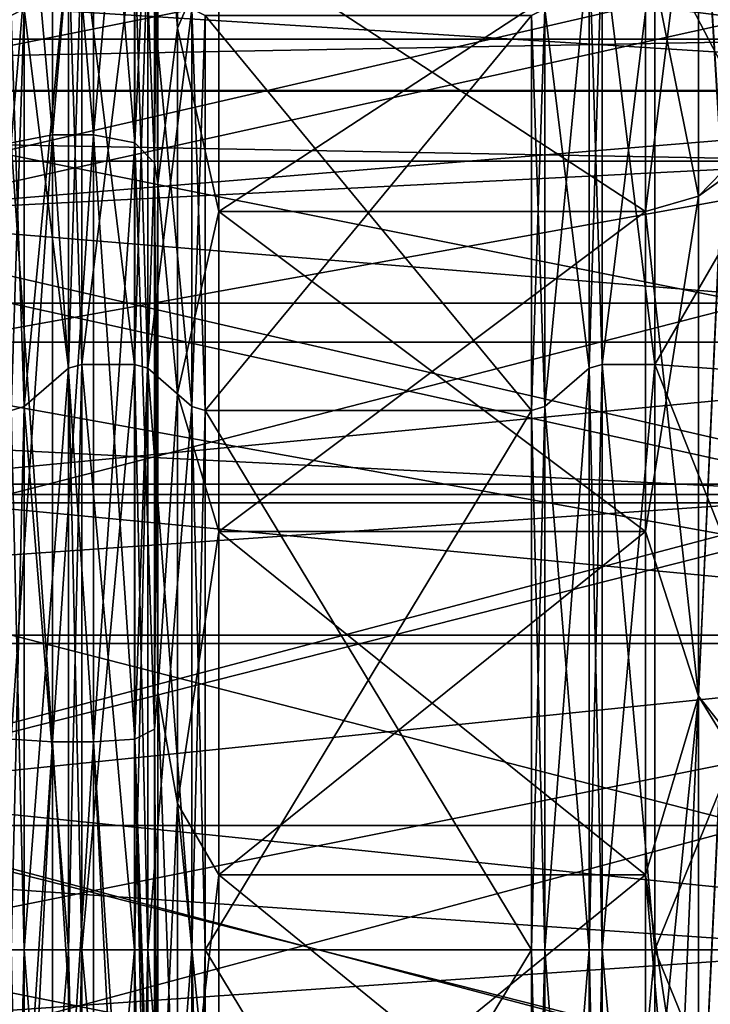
# Model space of a CAD drawing. Header units: millimetres. Extents: x -122 to 122, y -98 to 94.
# Tile 498 of 533: x 79 to 102, y -2 to 30. Entities that reach past the tile are written whole.
import ezdxf

# ---------------------------------------------------------------- set-up
doc = ezdxf.new("R2010")
doc.units = ezdxf.units.MM
doc.header["$LTSCALE"] = 26.699852
for name, color, linetype in [('1004', 7, 'CONTINUOUS'), ('1005', 7, 'CONTINUOUS'), ('1006', 7, 'CONTINUOUS'), ('1007', 7, 'CONTINUOUS'), ('1008', 7, 'CONTINUOUS'), ('1009', 7, 'CONTINUOUS'), ('1010', 7, 'CONTINUOUS'), ('1011', 7, 'CONTINUOUS'), ('1012', 7, 'CONTINUOUS'), ('1013', 7, 'CONTINUOUS'), ('1014', 7, 'CONTINUOUS'), ('1015', 7, 'CONTINUOUS'), ('1016', 7, 'CONTINUOUS'), ('1017', 7, 'CONTINUOUS'), ('1018', 7, 'CONTINUOUS'), ('1019', 7, 'CONTINUOUS'), ('1020', 7, 'CONTINUOUS'), ('1021', 7, 'CONTINUOUS'), ('1022', 7, 'CONTINUOUS'), ('1023', 7, 'CONTINUOUS'), ('1024', 7, 'CONTINUOUS'), ('1025', 7, 'CONTINUOUS'), ('1113', 7, 'CONTINUOUS'), ('1114', 7, 'CONTINUOUS'), ('1115', 7, 'CONTINUOUS'), ('1116', 7, 'CONTINUOUS'), ('1133', 7, 'CONTINUOUS'), ('1145', 7, 'CONTINUOUS'), ('1150', 7, 'CONTINUOUS'), ('1151', 7, 'CONTINUOUS'), ('1152', 7, 'CONTINUOUS'), ('1155', 7, 'CONTINUOUS'), ('1156', 7, 'CONTINUOUS'), ('1165', 7, 'CONTINUOUS'), ('1322', 7, 'CONTINUOUS'), ('1736', 7, 'CONTINUOUS'), ('1737', 7, 'CONTINUOUS'), ('4178', 7, 'CONTINUOUS'), ('4190', 7, 'CONTINUOUS'), ('4195', 7, 'CONTINUOUS'), ('4196', 7, 'CONTINUOUS'), ('4197', 7, 'CONTINUOUS'), ('4200', 7, 'CONTINUOUS'), ('4201', 7, 'CONTINUOUS'), ('4210', 7, 'CONTINUOUS'), ('4367', 7, 'CONTINUOUS'), ('4781', 7, 'CONTINUOUS'), ('4782', 7, 'CONTINUOUS'), ('4791', 7, 'CONTINUOUS'), ('4792', 7, 'CONTINUOUS'), ('4793', 7, 'CONTINUOUS'), ('4794', 7, 'CONTINUOUS'), ('967', 7, 'CONTINUOUS'), ('969', 7, 'CONTINUOUS')]:
    doc.layers.add(name, color=color, linetype=linetype)

msp = doc.modelspace()

# ---------------------------------------------------------------- linework, layer by layer
at = {"layer": '1004', "color": 250, "linetype": 'Continuous', "true_color": 0x323232}
for points in [[(85.321, 17.625, -30.527), (85.321, 30.527, -17.625), (95.979, 17.625, -30.527), (85.321, 17.625, -30.527)], [(95.979, 17.625, -30.527), (85.321, 30.527, -17.625), (95.979, 30.527, -17.625), (95.979, 17.625, -30.527)], [(85.321, 0, -35.25), (85.321, 17.625, -30.527), (95.979, 0, -35.25), (85.321, 0, -35.25)], [(95.979, 0, -35.25), (85.321, 17.625, -30.527), (95.979, 17.625, -30.527), (95.979, 0, -35.25)], [(85.321, -17.625, -30.527), (85.321, 0, -35.25), (95.979, -17.625, -30.527), (85.321, -17.625, -30.527)], [(95.979, -17.625, -30.527), (85.321, 0, -35.25), (95.979, 0, -35.25), (95.979, -17.625, -30.527)]]:
    msp.add_3dface(points, dxfattribs=at)
at = {"layer": '1005', "color": 250, "linetype": 'Continuous', "true_color": 0x323232}
for points in [[(100, 33.125, -19.125), (100, 19.125, -33.125), (98.289, 33.125, -19.125), (100, 33.125, -19.125)], [(98.289, 33.125, -19.125), (100, 19.125, -33.125), (98.289, 19.125, -33.125), (98.289, 33.125, -19.125)], [(100, 19.125, -33.125), (100, 0, -38.25), (98.289, 19.125, -33.125), (100, 19.125, -33.125)], [(98.289, 19.125, -33.125), (100, 0, -38.25), (98.289, 0, -38.25), (98.289, 19.125, -33.125)], [(100, 0, -38.25), (100, -19.125, -33.125), (98.289, 0, -38.25), (100, 0, -38.25)], [(98.289, 0, -38.25), (100, -19.125, -33.125), (98.289, -19.125, -33.125), (98.289, 0, -38.25)]]:
    msp.add_3dface(points, dxfattribs=at)
at = {"layer": '1006', "color": 250, "linetype": 'Continuous', "true_color": 0x323232}
for points in [[(85.321, 30.527, 17.625), (85.321, 17.625, 30.527), (95.979, 30.527, 17.625), (85.321, 30.527, 17.625)], [(95.979, 30.527, 17.625), (85.321, 17.625, 30.527), (95.979, 17.625, 30.527), (95.979, 30.527, 17.625)], [(85.321, 17.625, 30.527), (85.321, 0, 35.25), (95.979, 17.625, 30.527), (85.321, 17.625, 30.527)], [(95.979, 17.625, 30.527), (85.321, 0, 35.25), (95.979, 0, 35.25), (95.979, 17.625, 30.527)], [(85.321, 0, 35.25), (85.321, -17.625, 30.527), (95.979, 0, 35.25), (85.321, 0, 35.25)], [(95.979, 0, 35.25), (85.321, -17.625, 30.527), (95.979, -17.625, 30.527), (95.979, 0, 35.25)]]:
    msp.add_3dface(points, dxfattribs=at)
at = {"layer": '1007', "color": 250, "linetype": 'Continuous', "true_color": 0x323232}
for points in [[(100, 19.125, 33.125), (100, 33.125, 19.125), (98.289, 19.125, 33.125), (100, 19.125, 33.125)], [(98.289, 19.125, 33.125), (100, 33.125, 19.125), (98.289, 33.125, 19.125), (98.289, 19.125, 33.125)], [(100, 0, 38.25), (100, 19.125, 33.125), (98.289, 0, 38.25), (100, 0, 38.25)], [(98.289, 0, 38.25), (100, 19.125, 33.125), (98.289, 19.125, 33.125), (98.289, 0, 38.25)], [(100, -19.125, 33.125), (100, 0, 38.25), (98.289, -19.125, 33.125), (100, -19.125, 33.125)], [(98.289, -19.125, 33.125), (100, 0, 38.25), (98.289, 0, 38.25), (98.289, -19.125, 33.125)]]:
    msp.add_3dface(points, dxfattribs=at)
at = {"layer": '1008', "color": 250, "linetype": 'Continuous', "true_color": 0x323232}
for points in [[(83.444, 32.909, 19), (83.444, 19, 32.909), (84.888, 30.744, 17.75), (83.444, 32.909, 19)], [(84.888, 30.744, 17.75), (83.444, 19, 32.909), (84.888, 17.75, 30.744), (84.888, 30.744, 17.75)], [(83.444, 19, 32.909), (83.444, 0, 38), (84.888, 17.75, 30.744), (83.444, 19, 32.909)], [(84.888, 17.75, 30.744), (83.444, 0, 38), (84.888, 0, 35.5), (84.888, 17.75, 30.744)], [(83.444, 0, 38), (83.444, -19, 32.909), (84.888, 0, 35.5), (83.444, 0, 38)], [(84.888, 0, 35.5), (83.444, -19, 32.909), (84.888, -17.75, 30.744), (84.888, 0, 35.5)]]:
    msp.add_3dface(points, dxfattribs=at)
at = {"layer": '1009', "color": 250, "linetype": 'Continuous', "true_color": 0x323232}
for points in [[(81.289, 33.125, 19.125), (81.289, 19.125, 33.125), (83.011, 33.125, 19.125), (81.289, 33.125, 19.125)], [(83.011, 33.125, 19.125), (81.289, 19.125, 33.125), (83.011, 19.125, 33.125), (83.011, 33.125, 19.125)], [(81.289, 19.125, 33.125), (81.289, 0, 38.25), (83.011, 19.125, 33.125), (81.289, 19.125, 33.125)], [(83.011, 19.125, 33.125), (81.289, 0, 38.25), (83.011, 0, 38.25), (83.011, 19.125, 33.125)], [(81.289, 0, 38.25), (81.289, -19.125, 33.125), (83.011, 0, 38.25), (81.289, 0, 38.25)], [(83.011, 0, 38.25), (81.289, -19.125, 33.125), (83.011, -19.125, 33.125), (83.011, 0, 38.25)]]:
    msp.add_3dface(points, dxfattribs=at)
at = {"layer": '1010', "color": 250, "linetype": 'Continuous', "true_color": 0x323232}
for points in [[(79.412, 30.744, 17.75), (79.412, 17.75, 30.744), (80.856, 32.909, 19), (79.412, 30.744, 17.75)], [(80.856, 32.909, 19), (79.412, 17.75, 30.744), (80.856, 19, 32.909), (80.856, 32.909, 19)], [(79.412, 17.75, 30.744), (79.412, 0, 35.5), (80.856, 19, 32.909), (79.412, 17.75, 30.744)], [(80.856, 19, 32.909), (79.412, 0, 35.5), (80.856, 0, 38), (80.856, 19, 32.909)], [(79.412, 0, 35.5), (79.412, -17.75, 30.744), (80.856, 0, 38), (79.412, 0, 35.5)], [(80.856, 0, 38), (79.412, -17.75, 30.744), (80.856, -19, 32.909), (80.856, 0, 38)]]:
    msp.add_3dface(points, dxfattribs=at)
at = {"layer": '1011', "color": 250, "linetype": 'Continuous', "true_color": 0x323232}
for points in [[(83.444, 19, -32.909), (83.444, 32.909, -19), (84.888, 17.75, -30.744), (83.444, 19, -32.909)], [(84.888, 17.75, -30.744), (83.444, 32.909, -19), (84.888, 30.744, -17.75), (84.888, 17.75, -30.744)], [(83.444, 0, -38), (83.444, 19, -32.909), (84.888, 0, -35.5), (83.444, 0, -38)], [(84.888, 0, -35.5), (83.444, 19, -32.909), (84.888, 17.75, -30.744), (84.888, 0, -35.5)], [(84.888, -17.75, -30.744), (83.444, 0, -38), (84.888, 0, -35.5), (84.888, -17.75, -30.744)], [(83.444, -19, -32.909), (83.444, 0, -38), (84.888, -17.75, -30.744), (83.444, -19, -32.909)]]:
    msp.add_3dface(points, dxfattribs=at)
at = {"layer": '1012', "color": 250, "linetype": 'Continuous', "true_color": 0x323232}
for points in [[(81.289, 19.125, -33.125), (81.289, 33.125, -19.125), (83.011, 19.125, -33.125), (81.289, 19.125, -33.125)], [(83.011, 19.125, -33.125), (81.289, 33.125, -19.125), (83.011, 33.125, -19.125), (83.011, 19.125, -33.125)], [(81.289, 0, -38.25), (81.289, 19.125, -33.125), (83.011, 0, -38.25), (81.289, 0, -38.25)], [(83.011, 0, -38.25), (81.289, 19.125, -33.125), (83.011, 19.125, -33.125), (83.011, 0, -38.25)], [(81.289, -19.125, -33.125), (81.289, 0, -38.25), (83.011, -19.125, -33.125), (81.289, -19.125, -33.125)], [(83.011, -19.125, -33.125), (81.289, 0, -38.25), (83.011, 0, -38.25), (83.011, -19.125, -33.125)]]:
    msp.add_3dface(points, dxfattribs=at)
at = {"layer": '1013', "color": 250, "linetype": 'Continuous', "true_color": 0x323232}
for points in [[(80.856, 19, -32.909), (79.412, 30.744, -17.75), (80.856, 32.909, -19), (80.856, 19, -32.909)], [(79.412, 17.75, -30.744), (79.412, 30.744, -17.75), (80.856, 19, -32.909), (79.412, 17.75, -30.744)], [(80.856, 0, -38), (79.412, 17.75, -30.744), (80.856, 19, -32.909), (80.856, 0, -38)], [(79.412, 0, -35.5), (79.412, 17.75, -30.744), (80.856, 0, -38), (79.412, 0, -35.5)], [(79.412, -17.75, -30.744), (79.412, 0, -35.5), (80.856, -19, -32.909), (79.412, -17.75, -30.744)], [(80.856, -19, -32.909), (79.412, 0, -35.5), (80.856, 0, -38), (80.856, -19, -32.909)]]:
    msp.add_3dface(points, dxfattribs=at)
at = {"layer": '1014', "color": 250, "linetype": 'Continuous', "true_color": 0x323232}
for points in [[(97.856, 32.909, -19), (97.856, 19, -32.909), (96.412, 30.744, -17.75), (97.856, 32.909, -19)], [(96.412, 30.744, -17.75), (97.856, 19, -32.909), (96.412, 17.75, -30.744), (96.412, 30.744, -17.75)], [(97.856, 19, -32.909), (97.856, 0, -38), (96.412, 17.75, -30.744), (97.856, 19, -32.909)], [(96.412, 17.75, -30.744), (97.856, 0, -38), (96.412, 0, -35.5), (96.412, 17.75, -30.744)], [(97.856, 0, -38), (97.856, -19, -32.909), (96.412, 0, -35.5), (97.856, 0, -38)], [(96.412, 0, -35.5), (97.856, -19, -32.909), (96.412, -17.75, -30.744), (96.412, 0, -35.5)]]:
    msp.add_3dface(points, dxfattribs=at)
at = {"layer": '1015', "color": 250, "linetype": 'Continuous', "true_color": 0x323232}
for points in [[(100, 19.125, -33.125), (100, 33.125, -19.125), (107.57, 18.593, -32.204), (100, 19.125, -33.125)], [(107.57, 18.593, -32.204), (100, 33.125, -19.125), (107.57, 32.204, -18.593), (107.57, 18.593, -32.204)], [(100, 0, -38.25), (100, 19.125, -33.125), (107.57, 0, -37.186), (100, 0, -38.25)], [(107.57, 0, -37.186), (100, 19.125, -33.125), (107.57, 18.593, -32.204), (107.57, 0, -37.186)], [(100, -19.125, -33.125), (100, 0, -38.25), (107.57, -18.593, -32.204), (100, -19.125, -33.125)], [(107.57, -18.593, -32.204), (100, 0, -38.25), (107.57, 0, -37.186), (107.57, -18.593, -32.204)]]:
    msp.add_3dface(points, dxfattribs=at)
at = {"layer": '1016', "color": 250, "linetype": 'Continuous', "true_color": 0x323232}
for points in [[(97.856, 19, 32.909), (97.856, 32.909, 19), (96.412, 17.75, 30.744), (97.856, 19, 32.909)], [(96.412, 17.75, 30.744), (97.856, 32.909, 19), (96.412, 30.744, 17.75), (96.412, 17.75, 30.744)], [(97.856, 0, 38), (97.856, 19, 32.909), (96.412, 0, 35.5), (97.856, 0, 38)], [(96.412, 0, 35.5), (97.856, 19, 32.909), (96.412, 17.75, 30.744), (96.412, 0, 35.5)], [(97.856, -19, 32.909), (97.856, 0, 38), (96.412, -17.75, 30.744), (97.856, -19, 32.909)], [(96.412, -17.75, 30.744), (97.856, 0, 38), (96.412, 0, 35.5), (96.412, -17.75, 30.744)]]:
    msp.add_3dface(points, dxfattribs=at)
at = {"layer": '1017', "color": 250, "linetype": 'Continuous', "true_color": 0x323232}
for points in [[(100, 33.125, 19.125), (100, 19.125, 33.125), (107.57, 32.204, 18.593), (100, 33.125, 19.125)], [(107.57, 32.204, 18.593), (100, 19.125, 33.125), (107.57, 18.593, 32.204), (107.57, 32.204, 18.593)], [(100, 19.125, 33.125), (100, 0, 38.25), (107.57, 18.593, 32.204), (100, 19.125, 33.125)], [(107.57, 18.593, 32.204), (100, 0, 38.25), (107.57, 0, 37.186), (107.57, 18.593, 32.204)], [(100, 0, 38.25), (100, -19.125, 33.125), (107.57, 0, 37.186), (100, 0, 38.25)], [(107.57, 0, 37.186), (100, -19.125, 33.125), (107.57, -18.593, 32.204), (107.57, 0, 37.186)]]:
    msp.add_3dface(points, dxfattribs=at)
at = {"layer": '1018', "color": 250, "linetype": 'Continuous', "true_color": 0x323232}
for points in [[(83.444, 32.909, 19), (83.011, 33.125, 19.125), (83.011, 19.125, 33.125), (83.444, 32.909, 19)], [(83.444, 19, 32.909), (83.444, 32.909, 19), (83.011, 19.125, 33.125), (83.444, 19, 32.909)], [(83.444, 19, 32.909), (83.011, 19.125, 33.125), (83.011, 0, 38.25), (83.444, 19, 32.909)], [(83.444, 0, 38), (83.444, 19, 32.909), (83.011, 0, 38.25), (83.444, 0, 38)], [(83.444, -19, 32.909), (83.444, 0, 38), (83.011, -19.125, 33.125), (83.444, -19, 32.909)], [(83.444, 0, 38), (83.011, 0, 38.25), (83.011, -19.125, 33.125), (83.444, 0, 38)]]:
    msp.add_3dface(points, dxfattribs=at)
at = {"layer": '1019', "color": 250, "linetype": 'Continuous', "true_color": 0x323232}
for points in [[(83.444, 32.909, -19), (83.444, 19, -32.909), (83.011, 33.125, -19.125), (83.444, 32.909, -19)], [(83.444, 19, -32.909), (83.011, 19.125, -33.125), (83.011, 33.125, -19.125), (83.444, 19, -32.909)], [(83.444, 19, -32.909), (83.444, 0, -38), (83.011, 19.125, -33.125), (83.444, 19, -32.909)], [(83.444, 0, -38), (83.011, 0, -38.25), (83.011, 19.125, -33.125), (83.444, 0, -38)], [(83.444, 0, -38), (83.444, -19, -32.909), (83.011, 0, -38.25), (83.444, 0, -38)], [(83.444, -19, -32.909), (83.011, -19.125, -33.125), (83.011, 0, -38.25), (83.444, -19, -32.909)]]:
    msp.add_3dface(points, dxfattribs=at)
at = {"layer": '1020', "color": 250, "linetype": 'Continuous', "true_color": 0x323232}
for points in [[(81.289, 19.125, 33.125), (81.289, 33.125, 19.125), (80.856, 19, 32.909), (81.289, 19.125, 33.125)], [(81.289, 33.125, 19.125), (80.856, 32.909, 19), (80.856, 19, 32.909), (81.289, 33.125, 19.125)], [(81.289, 0, 38.25), (81.289, 19.125, 33.125), (80.856, 0, 38), (81.289, 0, 38.25)], [(81.289, 19.125, 33.125), (80.856, 19, 32.909), (80.856, 0, 38), (81.289, 19.125, 33.125)], [(81.289, -19.125, 33.125), (81.289, 0, 38.25), (80.856, -19, 32.909), (81.289, -19.125, 33.125)], [(81.289, 0, 38.25), (80.856, 0, 38), (80.856, -19, 32.909), (81.289, 0, 38.25)]]:
    msp.add_3dface(points, dxfattribs=at)
at = {"layer": '1021', "color": 250, "linetype": 'Continuous', "true_color": 0x323232}
for points in [[(81.289, 33.125, -19.125), (81.289, 19.125, -33.125), (80.856, 32.909, -19), (81.289, 33.125, -19.125)], [(81.289, 19.125, -33.125), (80.856, 19, -32.909), (80.856, 32.909, -19), (81.289, 19.125, -33.125)], [(81.289, 19.125, -33.125), (81.289, 0, -38.25), (80.856, 19, -32.909), (81.289, 19.125, -33.125)], [(81.289, 0, -38.25), (80.856, 0, -38), (80.856, 19, -32.909), (81.289, 0, -38.25)], [(81.289, 0, -38.25), (81.289, -19.125, -33.125), (80.856, 0, -38), (81.289, 0, -38.25)], [(81.289, -19.125, -33.125), (80.856, -19, -32.909), (80.856, 0, -38), (81.289, -19.125, -33.125)]]:
    msp.add_3dface(points, dxfattribs=at)
at = {"layer": '1022', "color": 250, "linetype": 'Continuous', "true_color": 0x323232}
for points in [[(78.979, 30.527, 17.625), (78.979, 17.625, 30.527), (79.412, 30.744, 17.75), (78.979, 30.527, 17.625)], [(78.979, 17.625, 30.527), (79.412, 17.75, 30.744), (79.412, 30.744, 17.75), (78.979, 17.625, 30.527)], [(78.979, 17.625, 30.527), (78.979, 0, 35.25), (79.412, 17.75, 30.744), (78.979, 17.625, 30.527)], [(78.979, 0, 35.25), (79.412, 0, 35.5), (79.412, 17.75, 30.744), (78.979, 0, 35.25)], [(78.979, 0, 35.25), (78.979, -17.625, 30.527), (79.412, 0, 35.5), (78.979, 0, 35.25)], [(78.979, -17.625, 30.527), (79.412, -17.75, 30.744), (79.412, 0, 35.5), (78.979, -17.625, 30.527)]]:
    msp.add_3dface(points, dxfattribs=at)
at = {"layer": '1023', "color": 250, "linetype": 'Continuous', "true_color": 0x323232}
for points in [[(78.979, 30.527, -17.625), (79.412, 30.744, -17.75), (79.412, 17.75, -30.744), (78.979, 30.527, -17.625)], [(78.979, 17.625, -30.527), (78.979, 30.527, -17.625), (79.412, 17.75, -30.744), (78.979, 17.625, -30.527)], [(78.979, 17.625, -30.527), (79.412, 17.75, -30.744), (79.412, 0, -35.5), (78.979, 17.625, -30.527)], [(78.979, 0, -35.25), (78.979, 17.625, -30.527), (79.412, 0, -35.5), (78.979, 0, -35.25)], [(78.979, -17.625, -30.527), (78.979, 0, -35.25), (79.412, -17.75, -30.744), (78.979, -17.625, -30.527)], [(78.979, 0, -35.25), (79.412, 0, -35.5), (79.412, -17.75, -30.744), (78.979, 0, -35.25)]]:
    msp.add_3dface(points, dxfattribs=at)
at = {"layer": '1024', "color": 250, "linetype": 'Continuous', "true_color": 0x323232}
for points in [[(85.321, 30.527, 17.625), (84.888, 30.744, 17.75), (84.888, 17.75, 30.744), (85.321, 30.527, 17.625)], [(85.321, 17.625, 30.527), (85.321, 30.527, 17.625), (84.888, 17.75, 30.744), (85.321, 17.625, 30.527)], [(85.321, 17.625, 30.527), (84.888, 17.75, 30.744), (84.888, 0, 35.5), (85.321, 17.625, 30.527)], [(85.321, 0, 35.25), (85.321, 17.625, 30.527), (84.888, 0, 35.5), (85.321, 0, 35.25)], [(85.321, -17.625, 30.527), (85.321, 0, 35.25), (84.888, -17.75, 30.744), (85.321, -17.625, 30.527)], [(85.321, 0, 35.25), (84.888, 0, 35.5), (84.888, -17.75, 30.744), (85.321, 0, 35.25)]]:
    msp.add_3dface(points, dxfattribs=at)
at = {"layer": '1025', "color": 250, "linetype": 'Continuous', "true_color": 0x323232}
for points in [[(85.321, 30.527, -17.625), (85.321, 17.625, -30.527), (84.888, 30.744, -17.75), (85.321, 30.527, -17.625)], [(85.321, 17.625, -30.527), (84.888, 17.75, -30.744), (84.888, 30.744, -17.75), (85.321, 17.625, -30.527)], [(85.321, 17.625, -30.527), (85.321, 0, -35.25), (84.888, 17.75, -30.744), (85.321, 17.625, -30.527)], [(85.321, 0, -35.25), (84.888, 0, -35.5), (84.888, 17.75, -30.744), (85.321, 0, -35.25)], [(85.321, 0, -35.25), (85.321, -17.625, -30.527), (84.888, 0, -35.5), (85.321, 0, -35.25)], [(85.321, -17.625, -30.527), (84.888, -17.75, -30.744), (84.888, 0, -35.5), (85.321, -17.625, -30.527)]]:
    msp.add_3dface(points, dxfattribs=at)
at = {"layer": '1113', "color": 250, "linetype": 'Continuous', "true_color": 0x323232}
for points in [[(95.979, 30.527, 17.625), (95.979, 17.625, 30.527), (96.412, 30.744, 17.75), (95.979, 30.527, 17.625)], [(95.979, 17.625, 30.527), (96.412, 17.75, 30.744), (96.412, 30.744, 17.75), (95.979, 17.625, 30.527)], [(95.979, 17.625, 30.527), (95.979, 0, 35.25), (96.412, 17.75, 30.744), (95.979, 17.625, 30.527)], [(95.979, 0, 35.25), (96.412, 0, 35.5), (96.412, 17.75, 30.744), (95.979, 0, 35.25)], [(95.979, 0, 35.25), (95.979, -17.625, 30.527), (96.412, 0, 35.5), (95.979, 0, 35.25)], [(95.979, -17.625, 30.527), (96.412, -17.75, 30.744), (96.412, 0, 35.5), (95.979, -17.625, 30.527)]]:
    msp.add_3dface(points, dxfattribs=at)
at = {"layer": '1114', "color": 250, "linetype": 'Continuous', "true_color": 0x323232}
for points in [[(95.979, 30.527, -17.625), (96.412, 30.744, -17.75), (96.412, 17.75, -30.744), (95.979, 30.527, -17.625)], [(95.979, 17.625, -30.527), (95.979, 30.527, -17.625), (96.412, 17.75, -30.744), (95.979, 17.625, -30.527)], [(95.979, 17.625, -30.527), (96.412, 17.75, -30.744), (96.412, 0, -35.5), (95.979, 17.625, -30.527)], [(95.979, 0, -35.25), (95.979, 17.625, -30.527), (96.412, 0, -35.5), (95.979, 0, -35.25)], [(95.979, 0, -35.25), (96.412, 0, -35.5), (96.412, -17.75, -30.744), (95.979, 0, -35.25)], [(95.979, -17.625, -30.527), (95.979, 0, -35.25), (96.412, -17.75, -30.744), (95.979, -17.625, -30.527)]]:
    msp.add_3dface(points, dxfattribs=at)
at = {"layer": '1115', "color": 250, "linetype": 'Continuous', "true_color": 0x323232}
for points in [[(97.856, 32.909, 19), (97.856, 19, 32.909), (98.289, 33.125, 19.125), (97.856, 32.909, 19)], [(97.856, 19, 32.909), (98.289, 19.125, 33.125), (98.289, 33.125, 19.125), (97.856, 19, 32.909)], [(97.856, 19, 32.909), (97.856, 0, 38), (98.289, 19.125, 33.125), (97.856, 19, 32.909)], [(97.856, 0, 38), (98.289, 0, 38.25), (98.289, 19.125, 33.125), (97.856, 0, 38)], [(97.856, 0, 38), (97.856, -19, 32.909), (98.289, 0, 38.25), (97.856, 0, 38)], [(97.856, -19, 32.909), (98.289, -19.125, 33.125), (98.289, 0, 38.25), (97.856, -19, 32.909)]]:
    msp.add_3dface(points, dxfattribs=at)
at = {"layer": '1116', "color": 250, "linetype": 'Continuous', "true_color": 0x323232}
for points in [[(97.856, 32.909, -19), (98.289, 33.125, -19.125), (98.289, 19.125, -33.125), (97.856, 32.909, -19)], [(97.856, 19, -32.909), (97.856, 32.909, -19), (98.289, 19.125, -33.125), (97.856, 19, -32.909)], [(97.856, 19, -32.909), (98.289, 19.125, -33.125), (98.289, 0, -38.25), (97.856, 19, -32.909)], [(97.856, 0, -38), (97.856, 19, -32.909), (98.289, 0, -38.25), (97.856, 0, -38)], [(97.856, -19, -32.909), (97.856, 0, -38), (98.289, -19.125, -33.125), (97.856, -19, -32.909)], [(97.856, 0, -38), (98.289, 0, -38.25), (98.289, -19.125, -33.125), (97.856, 0, -38)]]:
    msp.add_3dface(points, dxfattribs=at)
at = {"layer": '1133', "color": 250, "linetype": 'Continuous', "true_color": 0x323232}
for points in [[(103.16, 21.125, -36.59), (103.16, 34.389, -24.545), (36.84, 21.125, -36.59), (103.16, 21.125, -36.59)], [(36.84, 21.125, -36.59), (103.16, 34.389, -24.545), (36.84, 34.389, -24.545), (36.84, 21.125, -36.59)], [(103.16, 4.062, -42.054), (103.16, 21.125, -36.59), (36.84, 4.062, -42.054), (103.16, 4.062, -42.054)], [(36.84, 4.062, -42.054), (103.16, 21.125, -36.59), (36.84, 21.125, -36.59), (36.84, 4.062, -42.054)], [(103.16, -13.732, -39.956), (103.16, 4.062, -42.054), (36.84, -13.732, -39.956), (103.16, -13.732, -39.956)], [(36.84, -13.732, -39.956), (103.16, 4.062, -42.054), (36.84, 4.062, -42.054), (36.84, -13.732, -39.956)]]:
    msp.add_3dface(points, dxfattribs=at)
at = {"layer": '1145', "color": 250, "linetype": 'Continuous', "true_color": 0x323232}
for points in [[(102.205, 25.177, -43.887), (101.427, 37.899, -31.452), (102.205, 39.705, -31.362), (102.205, 25.177, -43.887)], [(101.427, 24.625, -42.652), (101.427, 37.899, -31.452), (102.205, 25.177, -43.887), (101.427, 24.625, -42.652)], [(101.427, 8.289, -48.547), (101.427, 24.625, -42.652), (102.205, 25.177, -43.887), (101.427, 8.289, -48.547)], [(102.205, 7.032, -50.105), (101.427, 8.289, -48.547), (102.205, 25.177, -43.887), (102.205, 7.032, -50.105)], [(101.427, -9.078, -48.406), (101.427, 8.289, -48.547), (102.205, 7.032, -50.105), (101.427, -9.078, -48.406)], [(102.205, -12.124, -49.122), (101.427, -9.078, -48.406), (102.205, 7.032, -50.105), (102.205, -12.124, -49.122)]]:
    msp.add_3dface(points, dxfattribs=at)
at = {"layer": '1150', "color": 250, "linetype": 'Continuous', "true_color": 0x323232}
for points in [[(99.695, 33.238, -34.976), (99.695, 24.125, -41.786), (85.77, 33.238, -34.976), (99.695, 33.238, -34.976)], [(85.77, 33.238, -34.976), (99.695, 24.125, -41.786), (85.77, 24.125, -41.786), (85.77, 33.238, -34.976)], [(99.695, 24.125, -41.786), (99.695, 13.671, -46.273), (85.77, 24.125, -41.786), (99.695, 24.125, -41.786)], [(85.77, 24.125, -41.786), (99.695, 13.671, -46.273), (85.77, 13.671, -46.273), (85.77, 24.125, -41.786)], [(99.695, 13.671, -46.273), (99.695, 2.457, -48.187), (85.77, 13.671, -46.273), (99.695, 13.671, -46.273)], [(85.77, 13.671, -46.273), (99.695, 2.457, -48.187), (85.77, 2.457, -48.187), (85.77, 13.671, -46.273)], [(99.695, 2.457, -48.187), (99.695, -8.894, -47.423), (85.77, 2.457, -48.187), (99.695, 2.457, -48.187)], [(85.77, 2.457, -48.187), (99.695, -8.894, -47.423), (85.77, -8.894, -47.423), (85.77, 2.457, -48.187)]]:
    msp.add_3dface(points, dxfattribs=at)
at = {"layer": '1151', "color": 250, "linetype": 'Continuous', "true_color": 0x323232}
for points in [[(83.66, 25.712, -44.535), (83.66, 40.486, -31.707), (83.778, 25.038, -43.367), (83.66, 25.712, -44.535)], [(83.778, 25.038, -43.367), (83.66, 40.486, -31.707), (83.778, 38.534, -31.979), (83.778, 25.038, -43.367)], [(83.66, 7.216, -50.915), (83.66, 25.712, -44.535), (83.778, 8.428, -49.361), (83.66, 7.216, -50.915)], [(83.778, 8.428, -49.361), (83.66, 25.712, -44.535), (83.778, 25.038, -43.367), (83.778, 8.428, -49.361)], [(83.778, -9.23, -49.218), (83.66, 7.216, -50.915), (83.778, 8.428, -49.361), (83.778, -9.23, -49.218)], [(83.66, -12.324, -49.926), (83.66, 7.216, -50.915), (83.748, -10.824, -49.244), (83.66, -12.324, -49.926)], [(83.748, -10.824, -49.244), (83.66, 7.216, -50.915), (83.778, -9.23, -49.218), (83.748, -10.824, -49.244)]]:
    msp.add_3dface(points, dxfattribs=at)
at = {"layer": '1152', "color": 250, "linetype": 'Continuous', "true_color": 0x323232}
for points in [[(80.333, 26.625, -46.116), (80.333, 42.337, -32.298), (81.667, 26.625, -46.116), (80.333, 26.625, -46.116)], [(81.667, 26.625, -46.116), (80.333, 42.337, -32.298), (81.667, 42.337, -32.298), (81.667, 26.625, -46.116)], [(80.333, 6.802, -52.814), (80.333, 26.625, -46.116), (81.667, 6.802, -52.814), (80.333, 6.802, -52.814)], [(81.667, 6.802, -52.814), (80.333, 26.625, -46.116), (81.667, 26.625, -46.116), (81.667, 6.802, -52.814)], [(80.333, -14.071, -51.357), (80.333, 6.802, -52.814), (81.667, -14.071, -51.357), (80.333, -14.071, -51.357)], [(81.667, -14.071, -51.357), (80.333, 6.802, -52.814), (81.667, 6.802, -52.814), (81.667, -14.071, -51.357)]]:
    msp.add_3dface(points, dxfattribs=at)
at = {"layer": '1155', "color": 250, "linetype": 'Continuous', "true_color": 0x323232}
for points in [[(80.333, 42.337, -32.298), (80.333, 26.625, -46.116), (78.981, 41.829, -32.097), (80.333, 42.337, -32.298)], [(78.981, 41.829, -32.097), (80.333, 26.625, -46.116), (78.981, 26.362, -45.661), (78.981, 41.829, -32.097)], [(80.333, 26.625, -46.116), (80.333, 6.802, -52.814), (78.981, 26.362, -45.661), (80.333, 26.625, -46.116)], [(78.981, 26.362, -45.661), (80.333, 6.802, -52.814), (78.981, 6.882, -52.273), (78.981, 26.362, -45.661)], [(78.981, 6.882, -52.273), (80.333, 6.802, -52.814), (78.98, -13.672, -50.92), (78.981, 6.882, -52.273)], [(80.333, 6.802, -52.814), (80.333, -14.071, -51.357), (78.98, -13.672, -50.92), (80.333, 6.802, -52.814)]]:
    msp.add_3dface(points, dxfattribs=at)
at = {"layer": '1156', "color": 250, "linetype": 'Continuous', "true_color": 0x323232}
for points in [[(81.667, 26.625, -46.116), (81.667, 42.337, -32.298), (83.019, 26.362, -45.661), (81.667, 26.625, -46.116)], [(81.667, 42.337, -32.298), (83.019, 41.83, -32.096), (83.019, 26.362, -45.661), (81.667, 42.337, -32.298)], [(83.66, 40.486, -31.707), (83.66, 25.712, -44.535), (83.019, 41.83, -32.096), (83.66, 40.486, -31.707)], [(83.019, 41.83, -32.096), (83.66, 25.712, -44.535), (83.019, 26.362, -45.661), (83.019, 41.83, -32.096)], [(81.667, 6.802, -52.814), (81.667, 26.625, -46.116), (83.019, 6.881, -52.274), (81.667, 6.802, -52.814)], [(81.667, 26.625, -46.116), (83.019, 26.362, -45.661), (83.019, 6.881, -52.274), (81.667, 26.625, -46.116)], [(83.66, 25.712, -44.535), (83.66, 7.216, -50.915), (83.019, 26.362, -45.661), (83.66, 25.712, -44.535)], [(83.019, 26.362, -45.661), (83.66, 7.216, -50.915), (83.019, 6.881, -52.274), (83.019, 26.362, -45.661)], [(83.66, 7.216, -50.915), (83.66, -12.324, -49.926), (83.019, 6.881, -52.274), (83.66, 7.216, -50.915)], [(81.667, 6.802, -52.814), (83.019, 6.881, -52.274), (83.015, -13.676, -50.923), (81.667, 6.802, -52.814)], [(81.667, -14.071, -51.357), (81.667, 6.802, -52.814), (82.724, -13.843, -51.106), (81.667, -14.071, -51.357)], [(81.667, 6.802, -52.814), (83.015, -13.676, -50.923), (82.724, -13.843, -51.106), (81.667, 6.802, -52.814)], [(83.015, -13.676, -50.923), (83.019, 6.881, -52.274), (83.452, -13.235, -50.446), (83.015, -13.676, -50.923)], [(83.019, 6.881, -52.274), (83.66, -12.324, -49.926), (83.601, -12.839, -50.143), (83.019, 6.881, -52.274)], [(83.452, -13.235, -50.446), (83.019, 6.881, -52.274), (83.601, -12.839, -50.143), (83.452, -13.235, -50.446)]]:
    msp.add_3dface(points, dxfattribs=at)
at = {"layer": '1165', "color": 250, "linetype": 'Continuous', "true_color": 0x323232}
for points in [[(83.778, 38.534, -31.979), (84.419, 39.646, -28.412), (84.419, 30.113, -38.37), (83.778, 38.534, -31.979)], [(84.419, 39.646, -28.412), (85.77, 33.238, -34.976), (84.419, 30.113, -38.37), (84.419, 39.646, -28.412)], [(83.778, 25.038, -43.367), (83.778, 38.534, -31.979), (84.419, 30.113, -38.37), (83.778, 25.038, -43.367)], [(85.77, 33.238, -34.976), (85.77, 24.125, -41.786), (84.419, 30.113, -38.37), (85.77, 33.238, -34.976)], [(83.778, 25.038, -43.367), (84.419, 30.113, -38.37), (84.419, 18.173, -45.263), (83.778, 25.038, -43.367)], [(84.419, 30.113, -38.37), (85.77, 24.125, -41.786), (84.419, 18.173, -45.263), (84.419, 30.113, -38.37)], [(83.778, 8.428, -49.361), (83.778, 25.038, -43.367), (84.419, 18.173, -45.263), (83.778, 8.428, -49.361)], [(85.77, 24.125, -41.786), (85.77, 13.671, -46.273), (84.419, 18.173, -45.263), (85.77, 24.125, -41.786)], [(83.778, 8.428, -49.361), (84.419, 18.173, -45.263), (84.419, 4.782, -48.54), (83.778, 8.428, -49.361)], [(84.419, 18.173, -45.263), (85.77, 13.671, -46.273), (84.419, 4.782, -48.54), (84.419, 18.173, -45.263)], [(85.77, 13.671, -46.273), (85.77, 2.457, -48.187), (84.419, 4.782, -48.54), (85.77, 13.671, -46.273)], [(83.778, -9.23, -49.218), (83.778, 8.428, -49.361), (84.419, -8.991, -47.94), (83.778, -9.23, -49.218)], [(84.419, -8.991, -47.94), (83.778, 8.428, -49.361), (84.419, 4.782, -48.54), (84.419, -8.991, -47.94)], [(85.77, 2.457, -48.187), (85.77, -8.894, -47.423), (84.419, 4.782, -48.54), (85.77, 2.457, -48.187)], [(85.77, -8.894, -47.423), (84.419, -8.991, -47.94), (84.419, 4.782, -48.54), (85.77, -8.894, -47.423)]]:
    msp.add_3dface(points, dxfattribs=at)
at = {"layer": '1322', "color": 250, "linetype": 'Continuous', "true_color": 0x323232}
for points in [[(101.427, 37.899, -31.452), (101.427, 24.625, -42.652), (99.695, 33.238, -34.976), (101.427, 37.899, -31.452)], [(101.427, 24.625, -42.652), (99.695, 24.125, -41.786), (99.695, 33.238, -34.976), (101.427, 24.625, -42.652)], [(101.427, 24.625, -42.652), (101.427, 8.289, -48.547), (99.695, 24.125, -41.786), (101.427, 24.625, -42.652)], [(101.427, 8.289, -48.547), (99.695, 13.671, -46.273), (99.695, 24.125, -41.786), (101.427, 8.289, -48.547)], [(101.427, 8.289, -48.547), (99.695, 2.457, -48.187), (99.695, 13.671, -46.273), (101.427, 8.289, -48.547)], [(101.427, 8.289, -48.547), (101.427, -9.078, -48.406), (99.695, 2.457, -48.187), (101.427, 8.289, -48.547)], [(99.695, 2.457, -48.187), (101.427, -9.078, -48.406), (100.695, -8.943, -47.687), (99.695, 2.457, -48.187)], [(99.695, -8.894, -47.423), (99.695, 2.457, -48.187), (100.695, -8.943, -47.687), (99.695, -8.894, -47.423)]]:
    msp.add_3dface(points, dxfattribs=at)
at = {"layer": '1736', "color": 250, "linetype": 'Continuous', "true_color": 0x323232}
for points in [[(31.5, 31.616, -35.114), (108.5, 14.601, -44.937), (31.5, 14.601, -44.937), (31.5, 31.616, -35.114)], [(108.5, 31.616, -35.114), (108.5, 14.601, -44.937), (31.5, 31.616, -35.114), (108.5, 31.616, -35.114)], [(31.5, 14.601, -44.937), (108.5, -4.939, -46.991), (31.5, -4.939, -46.991), (31.5, 14.601, -44.937)], [(108.5, 14.601, -44.937), (108.5, -4.939, -46.991), (31.5, 14.601, -44.937), (108.5, 14.601, -44.937)]]:
    msp.add_3dface(points, dxfattribs=at)
at = {"layer": '1737', "color": 250, "linetype": 'Continuous', "true_color": 0x323232}
for points in [[(108.5, 32.955, -36.6), (108.5, 15.219, -46.84), (31.5, 32.955, -36.6), (108.5, 32.955, -36.6)], [(31.5, 32.955, -36.6), (108.5, 15.219, -46.84), (31.5, 15.219, -46.84), (31.5, 32.955, -36.6)], [(108.5, 15.219, -46.84), (108.5, -5.148, -48.98), (31.5, 15.219, -46.84), (108.5, 15.219, -46.84)], [(31.5, 15.219, -46.84), (108.5, -5.148, -48.98), (31.5, -5.148, -48.98), (31.5, 15.219, -46.84)]]:
    msp.add_3dface(points, dxfattribs=at)
at = {"layer": '4178', "color": 250, "linetype": 'Continuous', "true_color": 0x323232}
for points in [[(103.16, 34.389, 24.545), (103.16, 21.125, 36.59), (36.84, 34.389, 24.545), (103.16, 34.389, 24.545)], [(36.84, 34.389, 24.545), (103.16, 21.125, 36.59), (36.84, 21.125, 36.59), (36.84, 34.389, 24.545)], [(103.16, 21.125, 36.59), (103.16, 4.062, 42.054), (36.84, 21.125, 36.59), (103.16, 21.125, 36.59)], [(36.84, 21.125, 36.59), (103.16, 4.062, 42.054), (36.84, 4.062, 42.054), (36.84, 21.125, 36.59)], [(103.16, 4.062, 42.054), (103.16, -13.732, 39.956), (36.84, 4.062, 42.054), (103.16, 4.062, 42.054)], [(36.84, 4.062, 42.054), (103.16, -13.732, 39.956), (36.84, -13.732, 39.956), (36.84, 4.062, 42.054)]]:
    msp.add_3dface(points, dxfattribs=at)
at = {"layer": '4190', "color": 250, "linetype": 'Continuous', "true_color": 0x323232}
for points in [[(102.205, 39.876, 31.143), (101.427, 37.899, 31.452), (102.205, 25.419, 43.748), (102.205, 39.876, 31.143)], [(101.427, 37.899, 31.452), (101.427, 24.625, 42.652), (102.205, 25.419, 43.748), (101.427, 37.899, 31.452)], [(101.427, 24.625, 42.652), (101.427, 8.289, 48.547), (102.205, 25.419, 43.748), (101.427, 24.625, 42.652)], [(102.205, 25.419, 43.748), (101.427, 8.289, 48.547), (102.205, 7.308, 50.066), (102.205, 25.419, 43.748)], [(101.427, 8.289, 48.547), (101.427, -9.078, 48.406), (102.205, 7.308, 50.066), (101.427, 8.289, 48.547)], [(102.205, 7.308, 50.066), (101.427, -9.078, 48.406), (102.205, -2.338, 50.542), (102.205, 7.308, 50.066)]]:
    msp.add_3dface(points, dxfattribs=at)
at = {"layer": '4195', "color": 250, "linetype": 'Continuous', "true_color": 0x323232}
for points in [[(99.695, 24.125, 41.786), (99.695, 33.238, 34.976), (85.77, 24.125, 41.786), (99.695, 24.125, 41.786)], [(85.77, 24.125, 41.786), (99.695, 33.238, 34.976), (85.77, 33.238, 34.976), (85.77, 24.125, 41.786)], [(99.695, 13.671, 46.273), (99.695, 24.125, 41.786), (85.77, 13.671, 46.273), (99.695, 13.671, 46.273)], [(85.77, 13.671, 46.273), (99.695, 24.125, 41.786), (85.77, 24.125, 41.786), (85.77, 13.671, 46.273)], [(99.695, 2.457, 48.187), (99.695, 13.671, 46.273), (85.77, 2.457, 48.187), (99.695, 2.457, 48.187)], [(85.77, 2.457, 48.187), (99.695, 13.671, 46.273), (85.77, 13.671, 46.273), (85.77, 2.457, 48.187)], [(99.695, -8.894, 47.423), (99.695, 2.457, 48.187), (85.77, -8.894, 47.423), (99.695, -8.894, 47.423)], [(85.77, -8.894, 47.423), (99.695, 2.457, 48.187), (85.77, 2.457, 48.187), (85.77, -8.894, 47.423)]]:
    msp.add_3dface(points, dxfattribs=at)
at = {"layer": '4196', "color": 250, "linetype": 'Continuous', "true_color": 0x323232}
for points in [[(83.66, 40.486, 31.707), (83.66, 25.712, 44.535), (83.778, 38.534, 31.979), (83.66, 40.486, 31.707)], [(83.778, 38.534, 31.979), (83.66, 25.712, 44.535), (83.778, 25.038, 43.367), (83.778, 38.534, 31.979)], [(83.66, 25.712, 44.535), (83.66, 7.216, 50.915), (83.778, 25.038, 43.367), (83.66, 25.712, 44.535)], [(83.778, 25.038, 43.367), (83.66, 7.216, 50.915), (83.778, 8.428, 49.361), (83.778, 25.038, 43.367)], [(83.66, 7.216, 50.915), (83.778, -9.23, 49.218), (83.778, 8.428, 49.361), (83.66, 7.216, 50.915)], [(83.66, -12.324, 49.926), (83.778, -9.23, 49.218), (83.66, 7.216, 50.915), (83.66, -12.324, 49.926)]]:
    msp.add_3dface(points, dxfattribs=at)
at = {"layer": '4197', "color": 250, "linetype": 'Continuous', "true_color": 0x323232}
for points in [[(80.333, 42.337, 32.298), (80.333, 26.625, 46.116), (81.667, 42.337, 32.298), (80.333, 42.337, 32.298)], [(81.667, 42.337, 32.298), (80.333, 26.625, 46.116), (81.667, 26.625, 46.116), (81.667, 42.337, 32.298)], [(80.333, 26.625, 46.116), (80.333, 6.802, 52.814), (81.667, 26.625, 46.116), (80.333, 26.625, 46.116)], [(81.667, 26.625, 46.116), (80.333, 6.802, 52.814), (81.667, 6.802, 52.814), (81.667, 26.625, 46.116)], [(80.333, -14.071, 51.357), (81.667, -14.071, 51.357), (81.667, 6.802, 52.814), (80.333, -14.071, 51.357)], [(80.333, 6.802, 52.814), (80.333, -14.071, 51.357), (81.667, 6.802, 52.814), (80.333, 6.802, 52.814)]]:
    msp.add_3dface(points, dxfattribs=at)
at = {"layer": '4200', "color": 250, "linetype": 'Continuous', "true_color": 0x323232}
for points in [[(80.333, 26.625, 46.116), (80.333, 42.337, 32.298), (78.981, 26.362, 45.661), (80.333, 26.625, 46.116)], [(78.981, 26.362, 45.661), (80.333, 42.337, 32.298), (78.981, 41.829, 32.097), (78.981, 26.362, 45.661)], [(80.333, 6.802, 52.814), (80.333, 26.625, 46.116), (78.981, 6.882, 52.273), (80.333, 6.802, 52.814)], [(78.981, 6.882, 52.273), (80.333, 26.625, 46.116), (78.981, 26.362, 45.661), (78.981, 6.882, 52.273)], [(78.98, -13.672, 50.92), (80.333, 6.802, 52.814), (78.981, 6.882, 52.273), (78.98, -13.672, 50.92)], [(79.293, -13.851, 51.115), (80.333, 6.802, 52.814), (78.98, -13.672, 50.92), (79.293, -13.851, 51.115)], [(80.333, -14.071, 51.357), (80.333, 6.802, 52.814), (79.293, -13.851, 51.115), (80.333, -14.071, 51.357)]]:
    msp.add_3dface(points, dxfattribs=at)
at = {"layer": '4201', "color": 250, "linetype": 'Continuous', "true_color": 0x323232}
for points in [[(81.667, 42.337, 32.298), (81.667, 26.625, 46.116), (83.019, 41.83, 32.096), (81.667, 42.337, 32.298)], [(81.667, 26.625, 46.116), (83.019, 26.362, 45.661), (83.019, 41.83, 32.096), (81.667, 26.625, 46.116)], [(83.019, 26.362, 45.661), (83.66, 40.486, 31.707), (83.019, 41.83, 32.096), (83.019, 26.362, 45.661)], [(83.66, 25.712, 44.535), (83.66, 40.486, 31.707), (83.019, 26.362, 45.661), (83.66, 25.712, 44.535)], [(81.667, 26.625, 46.116), (81.667, 6.802, 52.814), (83.019, 26.362, 45.661), (81.667, 26.625, 46.116)], [(81.667, 6.802, 52.814), (83.019, 6.881, 52.274), (83.019, 26.362, 45.661), (81.667, 6.802, 52.814)], [(83.019, 6.881, 52.274), (83.66, 25.712, 44.535), (83.019, 26.362, 45.661), (83.019, 6.881, 52.274)], [(83.66, 7.216, 50.915), (83.66, 25.712, 44.535), (83.019, 6.881, 52.274), (83.66, 7.216, 50.915)], [(83.66, -12.324, 49.926), (83.66, 7.216, 50.915), (83.019, 6.881, 52.274), (83.66, -12.324, 49.926)], [(81.667, 6.802, 52.814), (83.015, -13.676, 50.923), (83.019, 6.881, 52.274), (81.667, 6.802, 52.814)], [(81.667, 6.802, 52.814), (81.667, -14.071, 51.357), (83.015, -13.676, 50.923), (81.667, 6.802, 52.814)], [(83.015, -13.676, 50.923), (83.66, -12.324, 49.926), (83.019, 6.881, 52.274), (83.015, -13.676, 50.923)]]:
    msp.add_3dface(points, dxfattribs=at)
at = {"layer": '4210', "color": 250, "linetype": 'Continuous', "true_color": 0x323232}
for points in [[(83.778, 38.534, 31.979), (84.419, 30.113, 38.37), (84.419, 39.646, 28.412), (83.778, 38.534, 31.979)], [(84.419, 30.113, 38.37), (85.77, 33.238, 34.976), (84.419, 39.646, 28.412), (84.419, 30.113, 38.37)], [(83.778, 38.534, 31.979), (83.778, 25.038, 43.367), (84.419, 30.113, 38.37), (83.778, 38.534, 31.979)], [(85.77, 24.125, 41.786), (85.77, 33.238, 34.976), (84.419, 30.113, 38.37), (85.77, 24.125, 41.786)], [(83.778, 25.038, 43.367), (84.419, 18.173, 45.263), (84.419, 30.113, 38.37), (83.778, 25.038, 43.367)], [(84.419, 18.173, 45.263), (85.77, 24.125, 41.786), (84.419, 30.113, 38.37), (84.419, 18.173, 45.263)], [(83.778, 25.038, 43.367), (83.778, 8.428, 49.361), (84.419, 18.173, 45.263), (83.778, 25.038, 43.367)], [(85.77, 13.671, 46.273), (85.77, 24.125, 41.786), (84.419, 18.173, 45.263), (85.77, 13.671, 46.273)], [(83.778, 8.428, 49.361), (84.419, 4.782, 48.54), (84.419, 18.173, 45.263), (83.778, 8.428, 49.361)], [(84.419, 4.782, 48.54), (85.77, 13.671, 46.273), (84.419, 18.173, 45.263), (84.419, 4.782, 48.54)], [(85.77, 2.457, 48.187), (85.77, 13.671, 46.273), (84.419, 4.782, 48.54), (85.77, 2.457, 48.187)], [(83.778, 8.428, 49.361), (83.778, -9.23, 49.218), (84.419, 4.782, 48.54), (83.778, 8.428, 49.361)], [(83.778, -9.23, 49.218), (84.419, -8.991, 47.94), (84.419, 4.782, 48.54), (83.778, -9.23, 49.218)], [(84.419, -8.991, 47.94), (85.77, 2.457, 48.187), (84.419, 4.782, 48.54), (84.419, -8.991, 47.94)], [(85.77, -8.894, 47.423), (85.77, 2.457, 48.187), (84.419, -8.991, 47.94), (85.77, -8.894, 47.423)]]:
    msp.add_3dface(points, dxfattribs=at)
at = {"layer": '4367', "color": 250, "linetype": 'Continuous', "true_color": 0x323232}
for points in [[(101.427, 24.625, 42.652), (101.427, 37.899, 31.452), (99.695, 24.125, 41.786), (101.427, 24.625, 42.652)], [(101.427, 37.899, 31.452), (99.695, 33.238, 34.976), (99.695, 24.125, 41.786), (101.427, 37.899, 31.452)], [(101.427, 8.289, 48.547), (101.427, 24.625, 42.652), (99.695, 13.671, 46.273), (101.427, 8.289, 48.547)], [(101.427, 24.625, 42.652), (99.695, 24.125, 41.786), (99.695, 13.671, 46.273), (101.427, 24.625, 42.652)], [(101.427, 8.289, 48.547), (99.695, 13.671, 46.273), (99.695, 2.457, 48.187), (101.427, 8.289, 48.547)], [(101.427, 8.289, 48.547), (99.695, 2.457, 48.187), (99.695, -8.894, 47.423), (101.427, 8.289, 48.547)], [(101.427, 8.289, 48.547), (99.695, -8.894, 47.423), (100.695, -8.943, 47.687), (101.427, 8.289, 48.547)], [(101.427, -9.078, 48.406), (101.427, 8.289, 48.547), (100.695, -8.943, 47.687), (101.427, -9.078, 48.406)]]:
    msp.add_3dface(points, dxfattribs=at)
at = {"layer": '4781', "color": 250, "linetype": 'Continuous', "true_color": 0x323232}
for points in [[(31.5, 14.601, 44.937), (108.5, 31.616, 35.114), (31.5, 31.616, 35.114), (31.5, 14.601, 44.937)], [(108.5, 14.601, 44.937), (108.5, 31.616, 35.114), (31.5, 14.601, 44.937), (108.5, 14.601, 44.937)], [(31.5, -4.939, 46.991), (108.5, 14.601, 44.937), (31.5, 14.601, 44.937), (31.5, -4.939, 46.991)], [(108.5, -4.939, 46.991), (108.5, 14.601, 44.937), (31.5, -4.939, 46.991), (108.5, -4.939, 46.991)]]:
    msp.add_3dface(points, dxfattribs=at)
at = {"layer": '4782', "color": 250, "linetype": 'Continuous', "true_color": 0x323232}
for points in [[(108.5, 15.219, 46.84), (108.5, 32.955, 36.6), (31.5, 15.219, 46.84), (108.5, 15.219, 46.84)], [(31.5, 15.219, 46.84), (108.5, 32.955, 36.6), (31.5, 32.955, 36.6), (31.5, 15.219, 46.84)], [(108.5, -5.148, 48.98), (108.5, 15.219, 46.84), (31.5, -5.148, 48.98), (108.5, -5.148, 48.98)], [(31.5, -5.148, 48.98), (108.5, 15.219, 46.84), (31.5, 15.219, 46.84), (31.5, -5.148, 48.98)]]:
    msp.add_3dface(points, dxfattribs=at)
at = {"layer": '4791', "color": 150, "linetype": 'Continuous', "true_color": 0x378cff}
for points in [[(22, 28.058, -35.181), (22, 40.544, -19.523), (122, 28.058, -35.181), (22, 28.058, -35.181)], [(22, 40.544, -19.523), (122, 40.544, -19.523), (122, 28.058, -35.181), (22, 40.544, -19.523)], [(22, 10.014, -43.871), (22, 28.058, -35.181), (122, 10.014, -43.871), (22, 10.014, -43.871)], [(22, 28.058, -35.181), (122, 28.058, -35.181), (122, 10.014, -43.871), (22, 28.058, -35.181)], [(22, -10.014, -43.871), (22, 10.014, -43.871), (122, -10.014, -43.871), (22, -10.014, -43.871)], [(22, 10.014, -43.871), (122, 10.014, -43.871), (122, -10.014, -43.871), (22, 10.014, -43.871)]]:
    msp.add_3dface(points, dxfattribs=at)
at = {"layer": '4792', "color": 150, "linetype": 'Continuous', "true_color": 0x378cff}
for points in [[(22, 40.544, 19.523), (22, 28.058, 35.181), (122, 40.544, 19.523), (22, 40.544, 19.523)], [(22, 28.058, 35.181), (122, 28.058, 35.181), (122, 40.544, 19.523), (22, 28.058, 35.181)], [(22, 28.058, 35.181), (22, 10.014, 43.871), (122, 28.058, 35.181), (22, 28.058, 35.181)], [(22, 10.014, 43.871), (122, 10.014, 43.871), (122, 28.058, 35.181), (22, 10.014, 43.871)], [(22, 10.014, 43.871), (22, -10.014, 43.871), (122, 10.014, 43.871), (22, 10.014, 43.871)], [(22, -10.014, 43.871), (122, -10.014, 43.871), (122, 10.014, 43.871), (22, -10.014, 43.871)]]:
    msp.add_3dface(points, dxfattribs=at)
at = {"layer": '4793', "color": 150, "linetype": 'Continuous', "true_color": 0x378cff}
for points in [[(22, 28.076, 28.076), (22, 34.385, 19.854), (122, 28.076, 28.076), (22, 28.076, 28.076)], [(22, 34.385, 19.854), (122, 34.385, 19.854), (122, 28.076, 28.076), (22, 34.385, 19.854)], [(22, 19.854, 34.385), (22, 28.076, 28.076), (122, 19.854, 34.385), (22, 19.854, 34.385)], [(22, 28.076, 28.076), (122, 28.076, 28.076), (122, 19.854, 34.385), (22, 28.076, 28.076)], [(22, 10.278, 38.352), (22, 19.854, 34.385), (122, 10.278, 38.352), (22, 10.278, 38.352)], [(22, 19.854, 34.385), (122, 19.854, 34.385), (122, 10.278, 38.352), (22, 19.854, 34.385)], [(22, 0, 39.706), (22, 10.278, 38.352), (122, 0, 39.706), (22, 0, 39.706)], [(22, 10.278, 38.352), (122, 10.278, 38.352), (122, 0, 39.706), (22, 10.278, 38.352)], [(22, -10.278, 38.352), (22, 0, 39.706), (122, -10.278, 38.352), (22, -10.278, 38.352)], [(22, 0, 39.706), (122, 0, 39.706), (122, -10.278, 38.352), (22, 0, 39.706)]]:
    msp.add_3dface(points, dxfattribs=at)
at = {"layer": '4794', "color": 150, "linetype": 'Continuous', "true_color": 0x378cff}
for points in [[(22, 34.385, -19.854), (22, 28.076, -28.076), (122, 34.385, -19.854), (22, 34.385, -19.854)], [(22, 28.076, -28.076), (122, 28.076, -28.076), (122, 34.385, -19.854), (22, 28.076, -28.076)], [(22, 28.076, -28.076), (22, 19.854, -34.385), (122, 28.076, -28.076), (22, 28.076, -28.076)], [(22, 19.854, -34.385), (122, 19.854, -34.385), (122, 28.076, -28.076), (22, 19.854, -34.385)], [(22, 19.854, -34.385), (22, 10.278, -38.352), (122, 19.854, -34.385), (22, 19.854, -34.385)], [(22, 10.278, -38.352), (122, 10.278, -38.352), (122, 19.854, -34.385), (22, 10.278, -38.352)], [(22, 10.278, -38.352), (22, 0, -39.706), (122, 10.278, -38.352), (22, 10.278, -38.352)], [(22, 0, -39.706), (122, 0, -39.706), (122, 10.278, -38.352), (22, 0, -39.706)], [(22, 0, -39.706), (22, -10.278, -38.352), (122, 0, -39.706), (22, 0, -39.706)], [(22, -10.278, -38.352), (122, -10.278, -38.352), (122, 0, -39.706), (22, -10.278, -38.352)]]:
    msp.add_3dface(points, dxfattribs=at)
at = {"layer": '967', "color": 250, "linetype": 'Continuous', "true_color": 0x323232}
for points in [[(107.5, 25.764, -14.875), (107.5, 29.75), (-107.5, 25.764, -14.875), (107.5, 25.764, -14.875)], [(-107.5, 25.764, -14.875), (107.5, 29.75), (-107.5, 29.75), (-107.5, 25.764, -14.875)], [(107.5, 14.875, -25.764), (107.5, 25.764, -14.875), (-107.5, 14.875, -25.764), (107.5, 14.875, -25.764)], [(-107.5, 14.875, -25.764), (107.5, 25.764, -14.875), (-107.5, 25.764, -14.875), (-107.5, 14.875, -25.764)], [(107.5, 0, -29.75), (107.5, 14.875, -25.764), (-107.5, 0, -29.75), (107.5, 0, -29.75)], [(-107.5, 0, -29.75), (107.5, 14.875, -25.764), (-107.5, 14.875, -25.764), (-107.5, 0, -29.75)], [(107.5, -14.875, -25.764), (107.5, 0, -29.75), (-107.5, -14.875, -25.764), (107.5, -14.875, -25.764)], [(-107.5, -14.875, -25.764), (107.5, 0, -29.75), (-107.5, 0, -29.75), (-107.5, -14.875, -25.764)]]:
    msp.add_3dface(points, dxfattribs=at)
at = {"layer": '969', "color": 250, "linetype": 'Continuous', "true_color": 0x323232}
for points in [[(-107.5, 29.75), (107.5, 29.75), (107.5, 25.764, 14.875), (-107.5, 29.75)], [(-107.5, 29.75), (107.5, 25.764, 14.875), (-107.5, 25.764, 14.875), (-107.5, 29.75)], [(107.5, 25.764, 14.875), (107.5, 14.875, 25.764), (-107.5, 25.764, 14.875), (107.5, 25.764, 14.875)], [(-107.5, 25.764, 14.875), (107.5, 14.875, 25.764), (-107.5, 14.875, 25.764), (-107.5, 25.764, 14.875)], [(107.5, 14.875, 25.764), (107.5, 0, 29.75), (-107.5, 14.875, 25.764), (107.5, 14.875, 25.764)], [(-107.5, 14.875, 25.764), (107.5, 0, 29.75), (-107.5, 0, 29.75), (-107.5, 14.875, 25.764)], [(107.5, 0, 29.75), (107.5, -14.875, 25.764), (-107.5, 0, 29.75), (107.5, 0, 29.75)], [(-107.5, 0, 29.75), (107.5, -14.875, 25.764), (-107.5, -14.875, 25.764), (-107.5, 0, 29.75)]]:
    msp.add_3dface(points, dxfattribs=at)

doc.saveas('drawing.dxf')
